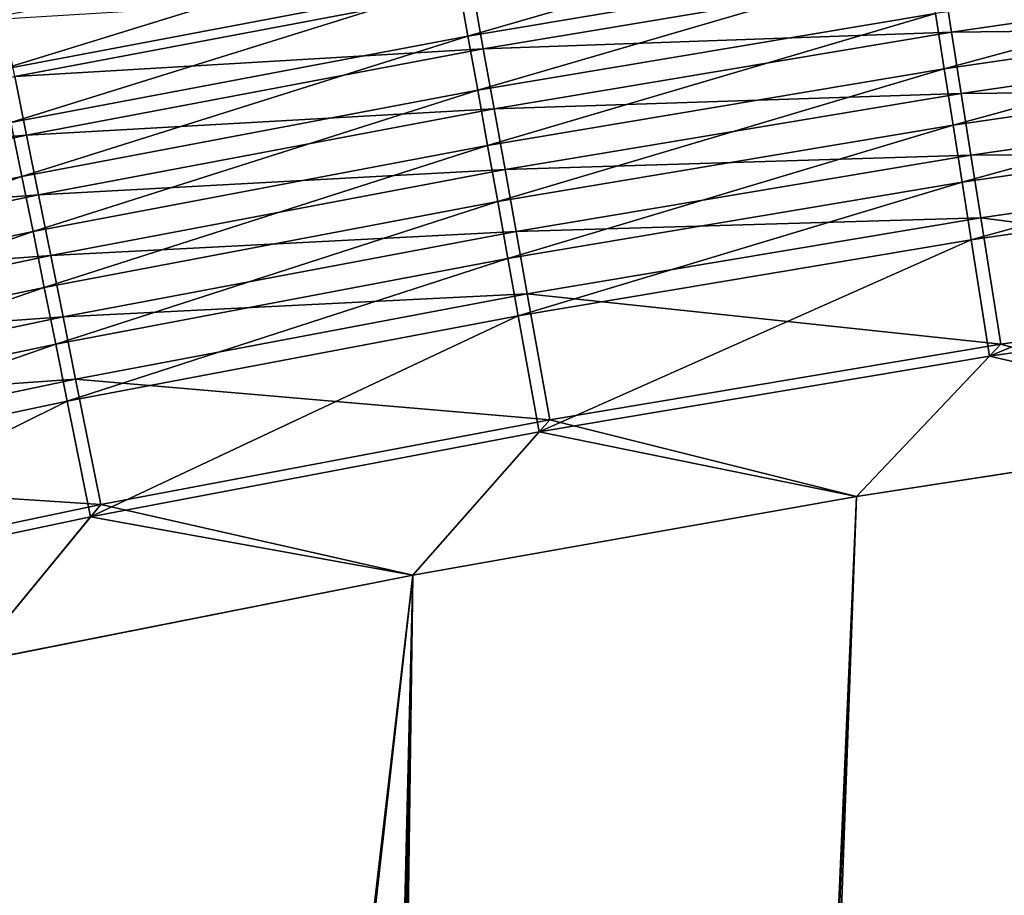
# Model space of a CAD drawing. Header units: metres. Extents: x -1 to 1402, y -1402 to 1.
# Tile 359 of 436: x 758 to 785, y -170 to -147. Entities that reach past the tile are written whole.
import ezdxf

# ---------------------------------------------------------------- set-up
doc = ezdxf.new("R2010")
doc.units = ezdxf.units.M

msp = doc.modelspace()

# ---------------------------------------------------------------- linework, layer by layer
at = {"layer": 'None0'}
for points in [[(770.049744, -147.059097, -497.515503), (782.256836, -143.529465, -496.832489), (769.79071, -145.620804, -496.831726)], [(782.256836, -143.529465, -496.832489), (770.049744, -147.059097, -497.515503), (782.484619, -144.973038, -497.516113)], [(757.381409, -147.971603, -496.830688), (769.537598, -144.215607, -496.081482), (757.098511, -146.572037, -496.080231)], [(757.381409, -147.971603, -496.830688), (769.79071, -145.620804, -496.831726), (769.537598, -144.215607, -496.081482)], [(795.16687, -144.631989, -498.131744), (782.717224, -146.447098, -498.131409), (782.954163, -147.948685, -498.676758)], [(795.16687, -144.631989, -498.131744), (782.954163, -147.948685, -498.676758), (795.370544, -146.138519, -498.677002)], [(782.484619, -144.973038, -497.516113), (770.049744, -147.059097, -497.515503), (770.31427, -148.52774, -498.130951)], [(770.31427, -148.52774, -498.130951), (782.717224, -146.447098, -498.131409), (782.484619, -144.973038, -497.516113)], [(782.898682, -145.325439, -500.930145), (770.467468, -147.402969, -500.929626), (770.181213, -145.808319, -500.261444)], [(783.154968, -146.955826, -501.522247), (770.467468, -147.402969, -500.929626), (782.898682, -145.325439, -500.930145)], [(795.596313, -145.150085, -501.522491), (783.154968, -146.955826, -501.522247), (782.898682, -145.325439, -500.930145)], [(795.819885, -146.811737, -502.037659), (783.154968, -146.955826, -501.522247), (795.596313, -145.150085, -501.522491)], [(757.670959, -149.404129, -497.514679), (769.79071, -145.620804, -496.831726), (757.381409, -147.971603, -496.830688)], [(757.670959, -149.404129, -497.514679), (770.049744, -147.059097, -497.515503), (769.79071, -145.620804, -496.831726)], [(770.181213, -145.808319, -500.261444), (757.771057, -148.151657, -500.260559), (757.457581, -146.596222, -499.517975)], [(770.467468, -147.402969, -500.929626), (757.771057, -148.151657, -500.260559), (770.181213, -145.808319, -500.261444)], [(795.370544, -146.138519, -498.677002), (782.954163, -147.948685, -498.676758), (783.194885, -149.47406, -499.151337)], [(795.370544, -146.138519, -498.677002), (783.194885, -149.47406, -499.151337), (795.577454, -147.66893, -499.151489)], [(770.58374, -150.023834, -498.676392), (782.717224, -146.447098, -498.131409), (770.31427, -148.52774, -498.130951)], [(782.717224, -146.447098, -498.131409), (770.58374, -150.023834, -498.676392), (782.954163, -147.948685, -498.676758)], [(783.154968, -146.955826, -501.522247), (770.759033, -149.027405, -501.521851), (770.467468, -147.402969, -500.929626)], [(783.415283, -148.612045, -502.037476), (770.759033, -149.027405, -501.521851), (783.154968, -146.955826, -501.522247)], [(795.819885, -146.811737, -502.037659), (783.415283, -148.612045, -502.037476), (783.154968, -146.955826, -501.522247)], [(796.046326, -148.49501, -502.475311), (783.415283, -148.612045, -502.037476), (795.819885, -146.811737, -502.037659)], [(757.966614, -150.866913, -498.13028), (770.049744, -147.059097, -497.515503), (757.670959, -149.404129, -497.514679)], [(770.049744, -147.059097, -497.515503), (757.966614, -150.866913, -498.13028), (770.31427, -148.52774, -498.130951)], [(770.467468, -147.402969, -500.929626), (758.091125, -149.739944, -500.928925), (757.771057, -148.151657, -500.260559)], [(770.759033, -149.027405, -501.521851), (758.091125, -149.739944, -500.928925), (770.467468, -147.402969, -500.929626)], [(795.577454, -147.66893, -499.151489), (783.194885, -149.47406, -499.151337), (783.438721, -151.019272, -499.554474)], [(795.577454, -147.66893, -499.151489), (783.438721, -151.019272, -499.554474), (795.787048, -149.219223, -499.554596)], [(782.954163, -147.948685, -498.676758), (770.58374, -150.023834, -498.676392), (770.857483, -151.54364, -499.151062)], [(782.954163, -147.948685, -498.676758), (770.857483, -151.54364, -499.151062), (783.194885, -149.47406, -499.151337)], [(758.091125, -149.739944, -500.928925), (745.421509, -150.749222, -500.25943), (757.771057, -148.151657, -500.260559)], [(770.31427, -148.52774, -498.130951), (757.966614, -150.866913, -498.13028), (758.267822, -152.35704, -498.675903)], [(758.267822, -152.35704, -498.675903), (770.58374, -150.023834, -498.676392), (770.31427, -148.52774, -498.130951)], [(796.046326, -148.49501, -502.475311), (783.678955, -150.28981, -502.47522), (783.415283, -148.612045, -502.037476)], [(796.275146, -150.195587, -502.834808), (783.678955, -150.28981, -502.47522), (796.046326, -148.49501, -502.475311)], [(783.415283, -148.612045, -502.037476), (771.055237, -150.677597, -502.037201), (770.759033, -149.027405, -501.521851)], [(783.678955, -150.28981, -502.47522), (771.055237, -150.677597, -502.037201), (783.415283, -148.612045, -502.037476)], [(770.759033, -149.027405, -501.521851), (758.417236, -151.35791, -501.521301), (758.091125, -149.739944, -500.928925)], [(771.055237, -150.677597, -502.037201), (758.417236, -151.35791, -501.521301), (770.759033, -149.027405, -501.521851)], [(795.787048, -149.219223, -499.554596), (783.438721, -151.019272, -499.554474), (783.685059, -152.580368, -499.88562)], [(783.685059, -152.580368, -499.88562), (795.998779, -150.785477, -499.885681), (795.787048, -149.219223, -499.554596)], [(745.679016, -153.458969, -498.129456), (757.966614, -150.866913, -498.13028), (757.670959, -149.404129, -497.514679)], [(783.194885, -149.47406, -499.151337), (770.857483, -151.54364, -499.151062), (771.134766, -153.083206, -499.554291)], [(783.194885, -149.47406, -499.151337), (771.134766, -153.083206, -499.554291), (783.438721, -151.019272, -499.554474)], [(758.091125, -149.739944, -500.928925), (745.774658, -152.330673, -500.92804), (745.421509, -150.749222, -500.25943)], [(758.417236, -151.35791, -501.521301), (745.774658, -152.330673, -500.92804), (758.091125, -149.739944, -500.928925)], [(758.573792, -153.870773, -499.150696), (770.58374, -150.023834, -498.676392), (758.267822, -152.35704, -498.675903)], [(770.58374, -150.023834, -498.676392), (758.573792, -153.870773, -499.150696), (770.857483, -151.54364, -499.151062)], [(783.678955, -150.28981, -502.47522), (771.355286, -152.349243, -502.475006), (771.055237, -150.677597, -502.037201)], [(783.945374, -151.984818, -502.834747), (771.355286, -152.349243, -502.475006), (783.678955, -150.28981, -502.47522)], [(796.275146, -150.195587, -502.834808), (783.945374, -151.984818, -502.834747), (783.678955, -150.28981, -502.47522)], [(796.737427, -153.63147, -503.31662), (783.945374, -151.984818, -502.834747), (796.275146, -150.195587, -502.834808)], [(771.055237, -150.677597, -502.037201), (758.748474, -153.001526, -502.036804), (758.417236, -151.35791, -501.521301)], [(771.355286, -152.349243, -502.475006), (758.748474, -153.001526, -502.036804), (771.055237, -150.677597, -502.037201)], [(746.011169, -154.942657, -498.675262), (757.966614, -150.866913, -498.13028), (745.679016, -153.458969, -498.129456)], [(757.966614, -150.866913, -498.13028), (746.011169, -154.942657, -498.675262), (758.267822, -152.35704, -498.675903)], [(784.1828, -155.734467, -500.329407), (795.998779, -150.785477, -499.885681), (783.685059, -152.580368, -499.88562)], [(784.1828, -155.734467, -500.329407), (796.426575, -153.949951, -500.329407), (795.998779, -150.785477, -499.885681)], [(783.438721, -151.019272, -499.554474), (771.134766, -153.083206, -499.554291), (771.414917, -154.638611, -499.885529)], [(783.438721, -151.019272, -499.554474), (771.414917, -154.638611, -499.885529), (783.685059, -152.580368, -499.88562)], [(758.417236, -151.35791, -501.521301), (746.134399, -153.941681, -501.52063), (745.774658, -152.330673, -500.92804)], [(758.748474, -153.001526, -502.036804), (746.134399, -153.941681, -501.52063), (758.417236, -151.35791, -501.521301)], [(770.857483, -151.54364, -499.151062), (758.573792, -153.870773, -499.150696), (758.883728, -155.404205, -499.554047)], [(770.857483, -151.54364, -499.151062), (758.883728, -155.404205, -499.554047), (771.134766, -153.083206, -499.554291)], [(783.945374, -151.984818, -502.834747), (771.658447, -154.038086, -502.834625), (771.355286, -152.349243, -502.475006)], [(784.483643, -155.40947, -503.31662), (771.658447, -154.038086, -502.834625), (783.945374, -151.984818, -502.834747)], [(796.737427, -153.63147, -503.31662), (784.483643, -155.40947, -503.31662), (783.945374, -151.984818, -502.834747)], [(759.270203, -676.616821, -500.477753), (877.839905, -152.386719, -500.477753), (865.633545, -152.258026, -500.477753)], [(865.633545, -152.258026, -500.477753), (853.427002, -152.435944, -500.477753), (759.270203, -676.616821, -500.477753)], [(762.366577, -676.864197, -503.477753), (853.427002, -152.435928, -503.477753), (865.633545, -152.258026, -503.477753)], [(865.633545, -152.258026, -503.477753), (877.839844, -152.386719, -503.477753), (762.366577, -676.864197, -503.477753)], [(758.267822, -152.35704, -498.675903), (746.011169, -154.942657, -498.675262), (746.348572, -156.44989, -499.150238)], [(746.348572, -156.44989, -499.150238), (758.573792, -153.870773, -499.150696), (758.267822, -152.35704, -498.675903)], [(771.355286, -152.349243, -502.475006), (759.083984, -154.666519, -502.474731), (758.748474, -153.001526, -502.036804)], [(771.658447, -154.038086, -502.834625), (759.083984, -154.666519, -502.474731), (771.355286, -152.349243, -502.475006)], [(890.038513, -152.829346, -500.477753), (877.839905, -152.386719, -500.477753), (759.270203, -676.616821, -500.477753)], [(853.427002, -152.435944, -500.477753), (841.227478, -152.913116, -500.477753), (759.270203, -676.616821, -500.477753)], [(877.839844, -152.386719, -503.477753), (890.038513, -152.829361, -503.477753), (762.366577, -676.864197, -503.477753)], [(841.227539, -152.913116, -503.477753), (853.427002, -152.435928, -503.477753), (762.366577, -676.864197, -503.477753)], [(902.222107, -153.593277, -500.477753), (890.038513, -152.829346, -500.477753), (759.270203, -676.616821, -500.477753)], [(762.366577, -676.864197, -503.477753), (890.038513, -152.829361, -503.477753), (902.222107, -153.593292, -503.477753)], [(783.685059, -152.580368, -499.88562), (771.414917, -154.638611, -499.885529), (771.980957, -157.781189, -500.329407)], [(771.980957, -157.781189, -500.329407), (784.1828, -155.734467, -500.329407), (783.685059, -152.580368, -499.88562)], [(758.748474, -153.001526, -502.036804), (746.499817, -155.578232, -502.036285), (746.134399, -153.941681, -501.52063)], [(759.083984, -154.666519, -502.474731), (746.499817, -155.578232, -502.036285), (758.748474, -153.001526, -502.036804)], [(771.134766, -153.083206, -499.554291), (758.883728, -155.404205, -499.554047), (759.196899, -156.9534, -499.885376)], [(771.134766, -153.083206, -499.554291), (759.196899, -156.9534, -499.885376), (771.414917, -154.638611, -499.885529)], [(759.270203, -676.616821, -500.477753), (841.227478, -152.913116, -500.477753), (829.04248, -153.68222, -500.477753)], [(829.04248, -153.68222, -503.477753), (841.227539, -152.913116, -503.477753), (761.671448, -674.203247, -503.477753)], [(761.671448, -674.203247, -503.477753), (841.227539, -152.913116, -503.477753), (762.366577, -676.864197, -503.477753)], [(759.270203, -676.616821, -500.477753), (914.381592, -154.685791, -500.477753), (902.222107, -153.593277, -500.477753)], [(902.222107, -153.593292, -503.477753), (914.381592, -154.685791, -503.477753), (762.366577, -676.864197, -503.477753)], [(792.641296, -157.669098, -503.477753), (784.483643, -155.40947, -503.31662), (796.737427, -153.63147, -503.31662)], [(746.69043, -157.97673, -499.553741), (758.573792, -153.870773, -499.150696), (746.348572, -156.44989, -499.150238)], [(758.573792, -153.870773, -499.150696), (746.69043, -157.97673, -499.553741), (758.883728, -155.404205, -499.554047)], [(829.04248, -153.68222, -500.477753), (816.879211, -154.735916, -500.477753), (759.270203, -676.616821, -500.477753)], [(816.879211, -154.735916, -503.477753), (829.04248, -153.68222, -503.477753), (761.671448, -674.203247, -503.477753)], [(771.658447, -154.038086, -502.834625), (759.423035, -156.348648, -502.834473), (759.083984, -154.666519, -502.474731)], [(772.270935, -157.450256, -503.31662), (759.423035, -156.348648, -502.834473), (771.658447, -154.038086, -502.834625)], [(784.483643, -155.40947, -503.31662), (772.270935, -157.450256, -503.31662), (771.658447, -154.038086, -502.834625)], [(792.641296, -157.669098, -500.477753), (796.426575, -153.949951, -500.329407), (784.1828, -155.734467, -500.329407)], [(759.083984, -154.666519, -502.474731), (746.869995, -157.236084, -502.474396), (746.499817, -155.578232, -502.036285)], [(759.423035, -156.348648, -502.834473), (746.869995, -157.236084, -502.474396), (759.083984, -154.666519, -502.474731)], [(771.414917, -154.638611, -499.885529), (759.196899, -156.9534, -499.885376), (759.829529, -160.083466, -500.329346)], [(926.506104, -156.11409, -500.477753), (914.381592, -154.685791, -500.477753), (759.270203, -676.616821, -500.477753)], [(771.414917, -154.638611, -499.885529), (759.829529, -160.083466, -500.329346), (771.980957, -157.781189, -500.329407)], [(914.381592, -154.685791, -503.477753), (926.506042, -156.114075, -503.477753), (762.366577, -676.864197, -503.477753)], [(816.879211, -154.735916, -500.477753), (804.743835, -156.067139, -500.477753), (759.270203, -676.616821, -500.477753)], [(761.671448, -674.203247, -503.477753), (804.743835, -156.067139, -503.477753), (816.879211, -154.735916, -503.477753)], [(758.883728, -155.404205, -499.554047), (746.69043, -157.97673, -499.553741), (747.035767, -159.519287, -499.885162)], [(758.883728, -155.404205, -499.554047), (747.035767, -159.519287, -499.885162), (759.196899, -156.9534, -499.885376)], [(780.576416, -159.535049, -503.477753), (772.270935, -157.450256, -503.31662), (784.483643, -155.40947, -503.31662)], [(792.641296, -157.669098, -503.477753), (780.576416, -159.535049, -503.477753), (784.483643, -155.40947, -503.31662)], [(780.576416, -159.535049, -500.477753), (784.1828, -155.734467, -500.329407), (771.980957, -157.781189, -500.329407)], [(780.576416, -159.535049, -500.477753), (792.641296, -157.669098, -500.477753), (784.1828, -155.734467, -500.329407)], [(759.270203, -676.616821, -500.477753), (804.743835, -156.067139, -500.477753), (792.641296, -157.669098, -500.477753)], [(938.584595, -157.885391, -500.477753), (926.506104, -156.11409, -500.477753), (759.270203, -676.616821, -500.477753)], [(792.641296, -157.669098, -503.477753), (804.743835, -156.067139, -503.477753), (761.671448, -674.203247, -503.477753)], [(762.366577, -676.864197, -503.477753), (926.506042, -156.114075, -503.477753), (938.584595, -157.885391, -503.477753)], [(759.423035, -156.348648, -502.834473), (747.244019, -158.911011, -502.834229), (746.869995, -157.236084, -502.474396)], [(760.107971, -159.747269, -503.316559), (747.244019, -158.911011, -502.834229), (759.423035, -156.348648, -502.834473)], [(772.270935, -157.450256, -503.31662), (760.107971, -159.747269, -503.316559), (759.423035, -156.348648, -502.834473)], [(759.196899, -156.9534, -499.885376), (747.035767, -159.519287, -499.885162), (747.733459, -162.635925, -500.329315)], [(759.196899, -156.9534, -499.885376), (747.733459, -162.635925, -500.329315), (759.829529, -160.083466, -500.329346)], [(768.553894, -161.658218, -503.477753), (760.107971, -159.747269, -503.316559), (772.270935, -157.450256, -503.31662)], [(780.576416, -159.535049, -503.477753), (768.553894, -161.658218, -503.477753), (772.270935, -157.450256, -503.31662)], [(792.641296, -157.669098, -500.477753), (780.576416, -159.535049, -500.477753), (759.270203, -676.616821, -500.477753)], [(759.270203, -676.616821, -500.477753), (950.60614, -160.006927, -500.477753), (938.584595, -157.885391, -500.477753)], [(771.980957, -157.781189, -500.329407), (759.829529, -160.083466, -500.329346), (768.553894, -161.658218, -500.477753)], [(780.576416, -159.535049, -503.477753), (792.641296, -157.669098, -503.477753), (761.671448, -674.203247, -503.477753)], [(938.584595, -157.885391, -503.477753), (950.60614, -160.006927, -503.477753), (762.366577, -676.864197, -503.477753)], [(768.553894, -161.658218, -500.477753), (780.576416, -159.535049, -500.477753), (771.980957, -157.781189, -500.329407)], [(760.107971, -159.747269, -503.316559), (747.999634, -162.295074, -503.316498), (747.244019, -158.911011, -502.834229)], [(756.578674, -164.031845, -503.477753), (747.999634, -162.295074, -503.316498), (760.107971, -159.747269, -503.316559)], [(768.553894, -161.658218, -503.477753), (756.578674, -164.031845, -503.477753), (760.107971, -159.747269, -503.316559)], [(780.576416, -159.535049, -500.477753), (758.274048, -673.982178, -500.477753), (759.270203, -676.616821, -500.477753)], [(780.576416, -159.535049, -500.477753), (768.553894, -161.658218, -500.477753), (758.274048, -673.982178, -500.477753)], [(780.576416, -159.535049, -503.477753), (761.671448, -674.203247, -503.477753), (768.553894, -161.658218, -503.477753)], [(962.559814, -162.485886, -500.477753), (950.60614, -160.006927, -500.477753), (759.270203, -676.616821, -500.477753)], [(950.60614, -160.006927, -503.477753), (962.559814, -162.485901, -503.477753), (762.366577, -676.864197, -503.477753)], [(747.733459, -162.635925, -500.329315), (756.578674, -164.031845, -500.477753), (759.829529, -160.083466, -500.329346)], [(759.829529, -160.083466, -500.329346), (756.578674, -164.031845, -500.477753), (768.553894, -161.658218, -500.477753)], [(756.582703, -671.729858, -500.477753), (768.553894, -161.658218, -500.477753), (714.156311, -629.303467, -500.477753)], [(768.553894, -161.658218, -500.477753), (756.578674, -164.031845, -500.477753), (714.156311, -629.303467, -500.477753)], [(716.277588, -627.182129, -503.477753), (756.578674, -164.031845, -503.477753), (768.553894, -161.658218, -503.477753)], [(758.704041, -669.608582, -503.477753), (716.277588, -627.182129, -503.477753), (768.553894, -161.658218, -503.477753)], [(768.553894, -161.658218, -500.477753), (756.582703, -671.729858, -500.477753), (758.274048, -673.982178, -500.477753)], [(768.553894, -161.658218, -503.477753), (760.432129, -671.748047, -503.477753), (758.704041, -669.608582, -503.477753)], [(761.671448, -674.203247, -503.477753), (760.432129, -671.748047, -503.477753), (768.553894, -161.658218, -503.477753)], [(974.433777, -165.328979, -500.477753), (962.559814, -162.485886, -500.477753), (759.270203, -676.616821, -500.477753)], [(762.366577, -676.864197, -503.477753), (962.559814, -162.485901, -503.477753), (974.433777, -165.328995, -503.477753)], [(759.270203, -676.616821, -500.477753), (986.21344, -168.541031, -500.477753), (974.433777, -165.328979, -500.477753)], [(974.433777, -165.328995, -503.477753), (986.21344, -168.541031, -503.477753), (762.366577, -676.864197, -503.477753)], [(997.883667, -172.126526, -500.477753), (986.21344, -168.541031, -500.477753), (759.270203, -676.616821, -500.477753)], [(986.21344, -168.541031, -503.477753), (997.883667, -172.126511, -503.477753), (762.366577, -676.864197, -503.477753)]]:
    msp.add_3dface(points, dxfattribs=at)

doc.saveas('drawing.dxf')
